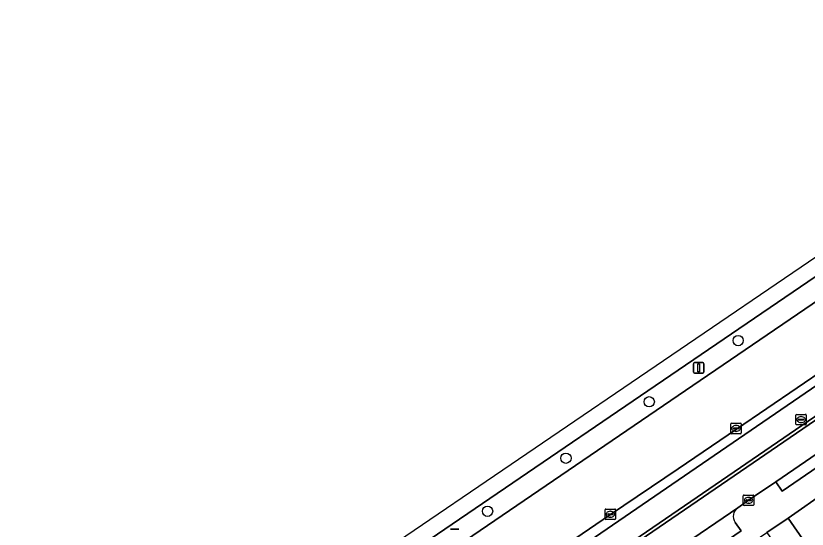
# Model space of a CAD drawing. Extents: x 158086 to 159499, y 382904 to 383981.
# Drawn here: x 158436.9 to 158512.3, y 383557.3 to 383606.2 of the extents above; entities that cross this region are included whole.
import ezdxf

# ---------------------------------------------------------------- set-up
doc = ezdxf.new("R2010")
doc.units = 0
for name, color, linetype in [('IMGEO_Berm_groen', 7, 'Continuous'), ('IMGEO_Boom', 7, 'Continuous'), ('IMGEO_Fietspad_gesloten', 7, 'Continuous'), ('IMGEO_Groenvoorziening', 7, 'Continuous'), ('IMGEO_Haag', 7, 'Continuous'), ('IMGEO_Kolk', 7, 'Continuous'), ('IMGEO_Lichtmast', 7, 'Continuous'), ('IMGEO_OVBaan_gesloten', 7, 'Continuous'), ('IMGEO_Parkeervlak_open', 7, 'Continuous'), ('IMGEO_Rijbaan_lokaal_open', 7, 'Continuous'), ('IMGEO_Rijbaan_regionaal_gesloten', 7, 'Continuous'), ('IMGEO_Rioolput', 7, 'Continuous'), ('IMGEO_Verkeerseiland_open', 7, 'Continuous'), ('IMGEO_Voetpad_open', 7, 'Continuous')]:
    doc.layers.add(name, color=color, linetype=linetype)

msp = doc.modelspace()

# ---------------------------------------------------------------- linework, layer by layer
at = {"layer": 'IMGEO_Berm_groen'}
for points in [[(158661.52, 383682.534), (158548.056, 383605.231), (158537.837, 383598.268), (158500, 383572.487), (158425.464, 383521.701), (158412.679, 383512.917), (158399.643, 383503.685), (158401.599, 383501.25), (158412.794, 383510.243), (158418.409, 383514.401), (158426.656, 383520.079), (158500, 383570.082), (158538.968, 383596.649), (158549.805, 383604.037), (158646.334, 383669.776)], [(158518.554, 383554.711), (158515.017, 383559.903), (158514.589, 383560.459), (158514.203, 383560.987), (158510.46, 383558.395), (158513.474, 383554.035), (158525.74, 383536.287), (158527.112, 383537.179), (158527.469, 383537.411), (158527.938, 383537.716), (158526.329, 383542.122)]]:
    msp.add_lwpolyline(points, dxfattribs=at)
at = {"layer": 'IMGEO_Boom'}
for centre in [(158505.718, 383575.304), (158497.25, 383569.483), (158489.321, 383564.099), (158481.858, 383559.051)]:
    msp.add_circle(centre, 0.489, dxfattribs=at)
at = {"layer": 'IMGEO_Fietspad_gesloten'}
for points in [[(158406.477, 383492.138), (158407.038, 383492.595), (158415.949, 383500), (158420.474, 383503.76), (158424.552, 383506.994), (158427.887, 383509.53), (158436.47, 383515.388), (158443.607, 383520.298), (158444.263, 383520.715), (158445.933, 383521.775), (158446.621, 383522.245), (158446.476, 383522.514), (158500, 383559.162), (158541.26, 383587.412), (158544.075, 383589.339), (158618.844, 383640.502), (158640.443, 383655.157), (158646.899, 383659.567), (158648.236, 383660.378)], [(158643.219, 383659.898), (158616.779, 383641.989), (158544.359, 383592.419), (158542.712, 383591.29), (158500, 383562.025), (158434.999, 383517.487), (158427.133, 383512.095)]]:
    msp.add_lwpolyline(points, dxfattribs=at)
at = {"layer": 'IMGEO_Groenvoorziening'}
for points in [[(158427.133, 383512.095), (158434.999, 383517.487), (158500, 383562.025), (158542.712, 383591.29), (158544.359, 383592.419), (158616.779, 383641.989), (158643.219, 383659.898)], [(158609.643, 383637.826), (158596.373, 383628.777), (158581.924, 383618.931), (158567.48, 383609.075), (158549.745, 383596.961), (158545.402, 383594.03), (158542.284, 383591.903), (158520.007, 383576.707), (158505.553, 383566.876), (158500, 383563.101), (158493.571, 383558.73), (158476.685, 383547.207), (158462.204, 383537.344), (158446.926, 383526.907), (158434.349, 383518.331)]]:
    msp.add_lwpolyline(points, dxfattribs=at)
at = {"layer": 'IMGEO_Haag'}
for points in [[(158427.133, 383512.095), (158434.999, 383517.487), (158500, 383562.025), (158542.712, 383591.29), (158544.359, 383592.419), (158616.779, 383641.989), (158643.219, 383659.898)], [(158609.643, 383637.826), (158596.373, 383628.777), (158581.924, 383618.931), (158567.48, 383609.075), (158549.745, 383596.961), (158545.402, 383594.03), (158542.284, 383591.903), (158520.007, 383576.707), (158505.553, 383566.876), (158500, 383563.101), (158493.571, 383558.73), (158476.685, 383547.207), (158462.204, 383537.344), (158446.926, 383526.907), (158434.349, 383518.331)]]:
    msp.add_lwpolyline(points, dxfattribs=at)
at = {"layer": 'IMGEO_Kolk'}
for p, q in [((158505.01, 383566.514), (158505.01, 383567.366)), ((158505.085, 383567.44), (158505.937, 383567.44)), ((158506.011, 383567.366), (158506.011, 383566.514)), ((158505.269, 383566.934), (158505.269, 383566.946)), ((158505.707, 383566.897), (158505.309, 383566.897)), ((158505.312, 383566.983), (158505.71, 383566.983)), ((158505.521, 383566.66), (158505.496, 383566.66)), ((158505.498, 383567.22), (158505.523, 383567.22)), ((158505.753, 383566.946), (158505.753, 383566.934)), ((158505.937, 383566.44), (158505.085, 383566.44)), ((158506.205, 383559.671), (158506.205, 383560.523)), ((158506.28, 383560.597), (158507.132, 383560.597)), ((158507.206, 383560.523), (158507.206, 383559.671)), ((158506.464, 383560.091), (158506.464, 383560.103)), ((158506.902, 383560.054), (158506.504, 383560.054)), ((158506.507, 383560.14), (158506.905, 383560.14)), ((158506.716, 383559.817), (158506.691, 383559.817)), ((158506.693, 383560.377), (158506.718, 383560.377)), ((158506.948, 383560.103), (158506.948, 383560.091)), ((158493.045, 383558.34), (158493.045, 383559.192)), ((158493.12, 383559.266), (158493.972, 383559.266)), ((158493.533, 383559.046), (158493.558, 383559.046)), ((158494.046, 383559.192), (158494.046, 383558.34)), ((158507.132, 383559.597), (158506.28, 383559.597)), ((158493.972, 383558.266), (158493.12, 383558.266)), ((158493.304, 383558.76), (158493.304, 383558.772)), ((158493.742, 383558.723), (158493.344, 383558.723)), ((158493.347, 383558.809), (158493.745, 383558.809)), ((158493.556, 383558.486), (158493.531, 383558.486)), ((158493.788, 383558.772), (158493.788, 383558.76))]:
    msp.add_line(p, q, dxfattribs=at)
for points in [[(158505.01, 383566.514), (158505.01, 383567.366)], [(158505.085, 383567.44), (158505.937, 383567.44)], [(158506.011, 383567.366), (158506.011, 383566.514)], [(158505.937, 383566.44), (158505.085, 383566.44)], [(158506.205, 383559.671), (158506.205, 383560.523)], [(158506.28, 383560.597), (158507.132, 383560.597)], [(158507.206, 383560.523), (158507.206, 383559.671)], [(158493.045, 383558.34), (158493.045, 383559.192)], [(158493.12, 383559.266), (158493.972, 383559.266)], [(158494.046, 383559.192), (158494.046, 383558.34)], [(158507.132, 383559.597), (158506.28, 383559.597)], [(158493.972, 383558.266), (158493.12, 383558.266)]]:
    msp.add_lwpolyline(points, dxfattribs=at)
for centre, radius, start, end in [((158505.087, 383567.364), 0.0765, 91.55205, 178.44795), ((158505.087, 383567.364), 0.0765, 91.55205, 178.44795), ((158505.935, 383567.364), 0.0765, 1.55205, 88.44795), ((158505.935, 383567.364), 0.0765, 1.55205, 88.44795), ((158505.087, 383566.516), 0.0765, 181.55205, 268.44795), ((158505.087, 383566.516), 0.0765, 181.55205, 268.44795), ((158505.309, 383566.943), 0.0403, 85.87752, 175.75265), ((158505.306, 383566.933), 0.0366, 178.93798, 274.71019), ((158505.71, 383566.94), 0.043, 264.86636, 352.45326), ((158505.714, 383566.945), 0.0386, 1.73085, 96.63898), ((158505.935, 383566.516), 0.0765, 271.55205, 358.44795), ((158505.935, 383566.516), 0.0765, 271.55205, 358.44795), ((158506.282, 383560.521), 0.0765, 91.55205, 178.44795), ((158506.282, 383560.521), 0.0765, 91.55205, 178.44795), ((158507.13, 383560.521), 0.0765, 1.55205, 88.44795), ((158507.13, 383560.521), 0.0765, 1.55205, 88.44795), ((158506.504, 383560.1), 0.0403, 85.87752, 175.75265), ((158506.501, 383560.09), 0.0366, 178.93798, 274.71019), ((158506.905, 383560.097), 0.043, 264.86636, 352.45326), ((158506.909, 383560.102), 0.0386, 1.73085, 96.63898), ((158493.122, 383559.19), 0.0765, 91.55205, 178.44795), ((158493.122, 383559.19), 0.0765, 91.55205, 178.44795), ((158493.97, 383559.19), 0.0765, 1.55205, 88.44795), ((158493.97, 383559.19), 0.0765, 1.55205, 88.44795), ((158506.282, 383559.673), 0.0765, 181.55205, 268.44795), ((158506.282, 383559.673), 0.0765, 181.55205, 268.44795), ((158507.13, 383559.673), 0.0765, 271.55205, 358.44795), ((158507.13, 383559.673), 0.0765, 271.55205, 358.44795), ((158493.122, 383558.342), 0.0765, 181.55205, 268.44795), ((158493.122, 383558.342), 0.0765, 181.55205, 268.44795), ((158493.344, 383558.769), 0.0403, 85.87752, 175.75265), ((158493.341, 383558.759), 0.0366, 178.93798, 274.71019), ((158493.745, 383558.766), 0.043, 264.86636, 352.45326), ((158493.749, 383558.771), 0.0386, 1.73085, 96.63898), ((158493.97, 383558.342), 0.0765, 271.55205, 358.44795), ((158493.97, 383558.342), 0.0765, 271.55205, 358.44795)]:
    msp.add_arc(centre, radius, start, end, dxfattribs=at)
for centre, major_axis, ratio, start_param, end_param in [((158505.497, 383566.94), (-0.387, 0.002), 0.722429, 4.712389, 7.853982), ((158505.522, 383566.94), (-0.39, 0.002), 0.717154, 1.570796, 4.712389), ((158506.692, 383560.097), (-0.387, 0.002), 0.722429, 4.712389, 7.853982), ((158506.717, 383560.097), (-0.39, 0.002), 0.717154, 1.570796, 4.712389), ((158493.532, 383558.766), (-0.387, 0.002), 0.722429, 4.712389, 7.853982), ((158493.557, 383558.766), (-0.39, 0.002), 0.717154, 1.570796, 4.712389)]:
    msp.add_ellipse(centre, major_axis=major_axis, ratio=ratio, start_param=start_param, end_param=end_param, dxfattribs=at)
at = {"layer": 'IMGEO_Lichtmast'}
for p, q in [((158501.46, 383572.304), (158501.46, 383573.104)), ((158501.46, 383573.104), (158501.46, 383572.304)), ((158501.56, 383573.204), (158502.35, 383573.204)), ((158502.35, 383573.204), (158501.56, 383573.204)), ((158502.45, 383573.104), (158502.45, 383572.304)), ((158502.45, 383572.304), (158502.45, 383573.104)), ((158502.35, 383572.204), (158501.56, 383572.204)), ((158501.56, 383572.204), (158502.35, 383572.204)), ((158478.33, 383557.346), (158479.12, 383557.346)), ((158479.12, 383557.346), (158478.33, 383557.346))]:
    msp.add_line(p, q, dxfattribs=at)
msp.add_lwpolyline([(158501.88, 383573.079), (158502.03, 383573.079), (158502.03, 383572.329), (158501.88, 383572.329), (158501.88, 383573.079)], dxfattribs=at)
for centre, start, end in [((158501.56, 383573.104), 90, 180), ((158501.56, 383573.104), 90, 180), ((158502.35, 383573.104), 0, 90), ((158502.35, 383573.104), 360, 90), ((158501.56, 383572.304), 180, 270), ((158501.56, 383572.304), 180, 270), ((158502.35, 383572.304), 270, 0), ((158502.35, 383572.304), 270, 0)]:
    msp.add_arc(centre, 0.1, start, end, dxfattribs=at)
at = {"layer": 'IMGEO_OVBaan_gesloten'}
msp.add_lwpolyline([(158637.817, 383668.138), (158540.809, 383602.111), (158416.544, 383517.531), (158365.354, 383481.561), (158366.291, 383480.217), (158366.7, 383480.506), (158367.706, 383481.204), (158382.012, 383491.237), (158388.342, 383495.7), (158394.487, 383500), (158394.668, 383500.127), (158398.126, 383502.611), (158399.643, 383503.685), (158412.679, 383512.917), (158425.464, 383521.701), (158500, 383572.487), (158537.837, 383598.268), (158548.056, 383605.231), (158661.52, 383682.534)], dxfattribs=at)
at = {"layer": 'IMGEO_Parkeervlak_open'}
for points in [[(158505.676, 383559.389), (158500, 383555.503), (158491.218, 383549.491), (158481.262, 383542.708)], [(158499.705, 383554.334), (158500, 383553.914), (158500.396, 383553.351), (158506.012, 383557.202), (158505.432, 383557.993)]]:
    msp.add_lwpolyline(points, dxfattribs=at)
msp.add_arc((158506.252, 383558.569), 1.002, 125.09107, 215.08033, dxfattribs=at)
at = {"layer": 'IMGEO_Rijbaan_lokaal_open'}
for points in [[(158646.837, 383659.134), (158640.621, 383654.875), (158619.029, 383640.224), (158544.259, 383589.076), (158541.457, 383587.159), (158500, 383558.782), (158446.621, 383522.245), (158445.933, 383521.775)], [(158445.43, 383519.13), (158445.935, 383518.444), (158446.739, 383519.013), (158452.453, 383522.878), (158459.339, 383527.68), (158463.394, 383530.431), (158475.256, 383538.536), (158476.934, 383539.712), (158477.488, 383540.1), (158481.262, 383542.708), (158491.218, 383549.491), (158500, 383555.503), (158505.676, 383559.389), (158506.701, 383560.098), (158509.297, 383561.87), (158518.272, 383568.017)]]:
    msp.add_lwpolyline(points, dxfattribs=at)
at = {"layer": 'IMGEO_Rijbaan_regionaal_gesloten'}
for points in [[(158646.334, 383669.776), (158549.805, 383604.037), (158538.968, 383596.649), (158500, 383570.082), (158426.656, 383520.079)], [(158434.349, 383518.331), (158446.926, 383526.907), (158462.204, 383537.344), (158476.685, 383547.207), (158493.571, 383558.73), (158500, 383563.101), (158505.553, 383566.876), (158520.007, 383576.707), (158542.284, 383591.903), (158545.402, 383594.03), (158549.745, 383596.961), (158567.48, 383609.075), (158581.924, 383618.931), (158596.373, 383628.777), (158609.643, 383637.826)]]:
    msp.add_lwpolyline(points, dxfattribs=at)
at = {"layer": 'IMGEO_Rioolput'}
for p, q in [((158511.202, 383567.357), (158511.202, 383568.209)), ((158511.277, 383568.283), (158512.129, 383568.283)), ((158511.69, 383568.063), (158511.715, 383568.063)), ((158512.203, 383568.209), (158512.203, 383567.357)), ((158512.129, 383567.283), (158511.277, 383567.283)), ((158511.461, 383567.777), (158511.461, 383567.789)), ((158511.899, 383567.74), (158511.501, 383567.74)), ((158511.504, 383567.826), (158511.902, 383567.826)), ((158511.713, 383567.503), (158511.688, 383567.503)), ((158511.945, 383567.789), (158511.945, 383567.777))]:
    msp.add_line(p, q, dxfattribs=at)
for points in [[(158511.202, 383567.357), (158511.202, 383568.209)], [(158511.277, 383568.283), (158512.129, 383568.283)], [(158512.203, 383568.209), (158512.203, 383567.357)], [(158512.129, 383567.283), (158511.277, 383567.283)]]:
    msp.add_lwpolyline(points, dxfattribs=at)
for centre, radius, start, end in [((158511.279, 383568.207), 0.0765, 91.55205, 178.44795), ((158511.279, 383568.207), 0.0765, 91.55205, 178.44795), ((158512.127, 383568.207), 0.0765, 1.55205, 88.44795), ((158512.127, 383568.207), 0.0765, 1.55205, 88.44795), ((158511.279, 383567.359), 0.0765, 181.55205, 268.44795), ((158511.279, 383567.359), 0.0765, 181.55205, 268.44795), ((158511.501, 383567.786), 0.0403, 85.87752, 175.75265), ((158511.498, 383567.776), 0.0366, 178.93798, 274.71019), ((158511.902, 383567.783), 0.043, 264.86636, 352.45326), ((158511.906, 383567.788), 0.0386, 1.73085, 96.63898), ((158512.127, 383567.359), 0.0765, 271.55205, 358.44795), ((158512.127, 383567.359), 0.0765, 271.55205, 358.44795)]:
    msp.add_arc(centre, radius, start, end, dxfattribs=at)
for centre, major_axis, ratio, start_param, end_param in [((158511.689, 383567.783), (-0.387, 0.002), 0.722429, 4.712389, 7.853982), ((158511.714, 383567.783), (-0.39, 0.002), 0.717154, 1.570796, 4.712389)]:
    msp.add_ellipse(centre, major_axis=major_axis, ratio=ratio, start_param=start_param, end_param=end_param, dxfattribs=at)
at = {"layer": 'IMGEO_Verkeerseiland_open'}
msp.add_lwpolyline([(158649.379, 383658.827), (158648.905, 383659.524), (158648.236, 383660.378), (158646.899, 383659.567), (158640.443, 383655.157), (158618.844, 383640.502), (158544.075, 383589.339), (158541.26, 383587.412), (158500, 383559.162), (158446.476, 383522.514), (158446.621, 383522.245), (158500, 383558.782), (158541.457, 383587.159), (158544.259, 383589.076), (158619.029, 383640.224), (158640.621, 383654.875), (158646.837, 383659.134)], dxfattribs=at)
at = {"layer": 'IMGEO_Voetpad_open'}
for points in [[(158518.351, 383563.801), (158522.545, 383566.673), (158518.272, 383568.017), (158518.888, 383567.118), (158509.913, 383560.971), (158509.297, 383561.87), (158506.701, 383560.098), (158505.676, 383559.389)], [(158459.339, 383527.68), (158452.453, 383522.878), (158455.321, 383520.637), (158480.524, 383537.906), (158482.733, 383539.419), (158500, 383551.249), (158508.446, 383557.036), (158510.46, 383558.395), (158514.203, 383560.987), (158518.351, 383563.801)], [(158513.474, 383554.035), (158510.46, 383558.395), (158508.446, 383557.036), (158510.636, 383553.886), (158522.697, 383536.266)], [(158505.432, 383557.993), (158506.012, 383557.202), (158500.396, 383553.351), (158500, 383553.914), (158499.705, 383554.334)]]:
    msp.add_lwpolyline(points, dxfattribs=at)
msp.add_lwpolyline([(158518.272, 383568.017), (158509.297, 383561.87), (158509.913, 383560.971), (158518.888, 383567.118)], close=True, dxfattribs=at)
msp.add_arc((158506.252, 383558.569), 1.002, 125.09107, 215.08033, dxfattribs=at)

doc.saveas('drawing.dxf')
